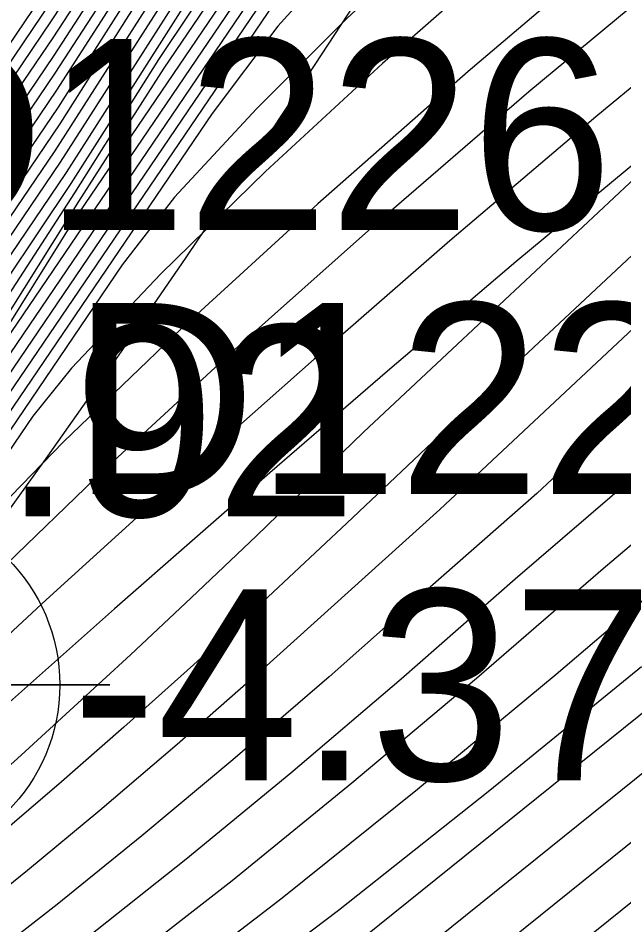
# Model space of a CAD drawing. Extents: x 2356077 to 2359823, y 225951 to 227822.
# Drawn here: x 2357670.56 to 2357678.49, y 226832.16 to 226844.03 of the extents above; entities that cross this region are included whole.
import ezdxf

# ---------------------------------------------------------------- set-up
doc = ezdxf.new("R2010")
doc.units = 0
for name, color, linetype in [('DTM Contours Major', 7, 'Continuous'), ('DTM Contours Minor', 7, 'Continuous'), ('Exist DTM Breakline', 7, 'Continuous'), ('Exist DTM Breakline Cogo Elevation', 7, 'Continuous'), ('Exist DTM Breakline Cogo Number', 7, 'Continuous'), ('Exist DTM Breakline Underwater', 7, 'Continuous'), ('Exist DTM Breakline Underwater Cogo Elevation', 7, 'Continuous'), ('Exist DTM Breakline Underwater Cogo Number', 7, 'Continuous'), ('Exist DTM Breakline Underwater Cogo Point CELL', 7, 'Continuous'), ('Exist DTM Drainline', 7, 'Continuous')]:
    doc.layers.add(name, color=color, linetype=linetype)

msp = doc.modelspace()

# ---------------------------------------------------------------- linework, layer by layer
at = {"layer": 'DTM Contours Major'}
for points in [[(2357684.753, 226861.851), (2357683.77, 226860.691), (2357679.108, 226854.299), (2357678.859, 226853.986), (2357678.253, 226852.718), (2357677.856, 226851.896), (2357677.615, 226851.459), (2357673.43, 226845.295), (2357671.249, 226841.864), (2357669.965, 226839.95), (2357669.414, 226839.12), (2357668.9, 226838.19), (2357668.647, 226837.758), (2357667.672, 226836.243), (2357667.146, 226835.448), (2357666.645, 226834.71), (2357666.16, 226834.019), (2357665.682, 226833.363), (2357665.202, 226832.732), (2357664.712, 226832.116)], [(2357692.453, 226832.085), (2357693.151, 226833.031), (2357693.823, 226834.074), (2357694.471, 226835.122), (2357695.033, 226835.944), (2357696.051, 226836.899), (2357696.934, 226839.896), (2357697.489, 226841.286), (2357698.214, 226843.431), (2357699.006, 226854.841), (2357698.41, 226856.687), (2357696.122, 226855.455), (2357683.104, 226845.957), (2357681.642, 226844.756), (2357675.081, 226838.606), (2357673.679, 226837.25), (2357672.826, 226836.438), (2357672.031, 226835.692), (2357671.29, 226835.008), (2357670.6, 226834.379), (2357669.956, 226833.801), (2357668.955, 226832.917), (2357667.846, 226831.956)], [(2357689.005, 226854.157), (2357685.726, 226851.761), (2357684.009, 226850.49), (2357682.266, 226849.172), (2357680.516, 226847.808), (2357678.725, 226846.357), (2357676.983, 226844.889), (2357675.329, 226843.434), (2357673.798, 226842.021), (2357672.429, 226840.68), (2357671.258, 226839.443), (2357670.751, 226838.817), (2357669.2, 226836.533), (2357668.834, 226835.97), (2357668.623, 226835.588), (2357668.494, 226835.452), (2357668.485, 226835.382), (2357666.571, 226832.745), (2357666.304, 226832.366), (2357666.164, 226832.2), (2357665.76, 226831.68)], [(2357676.044, 226852.287), (2357675.439, 226851.136), (2357674.883, 226849.984), (2357674.066, 226848.765), (2357673.217, 226847.516), (2357672.445, 226846.292), (2357671.735, 226845.125), (2357670.999, 226844.006), (2357670.218, 226842.855), (2357669.691, 226841.943), (2357668.725, 226840.195), (2357668.288, 226839.423), (2357667.808, 226838.638), (2357667.12, 226837.528), (2357666.495, 226836.557), (2357666.08, 226835.93), (2357665.726, 226835.407), (2357665.372, 226834.897), (2357665.017, 226834.399), (2357664.66, 226833.913), (2357664.301, 226833.438), (2357663.939, 226832.973), (2357663.511, 226832.441), (2357663.075, 226831.92)], [(2357676.95, 226852.021), (2357676.561, 226851.337), (2357676.138, 226850.551), (2357673.868, 226847.207), (2357672.879, 226845.683), (2357671.083, 226842.864), (2357670.051, 226841.343), (2357669.558, 226840.542), (2357668.838, 226839.238), (2357668.437, 226838.577), (2357667.615, 226837.248), (2357667.358, 226836.821), (2357667.146, 226836.525), (2357666.684, 226835.816), (2357666.231, 226835.142), (2357665.937, 226834.714), (2357665.644, 226834.298), (2357665.35, 226833.89), (2357665.055, 226833.491), (2357664.758, 226833.1), (2357664.458, 226832.715), (2357663.992, 226832.138)], [(2357679.135, 226851.835), (2357678.766, 226851.471), (2357678.391, 226851.077), (2357678.006, 226850.647), (2357676.638, 226848.755), (2357669.882, 226838.802), (2357669.645, 226838.428), (2357668.978, 226837.357), (2357668.613, 226836.732), (2357668.313, 226836.189), (2357667.997, 226835.707), (2357667.704, 226835.304), (2357667.407, 226834.881), (2357666.832, 226834.017), (2357666.368, 226833.346), (2357665.992, 226832.824), (2357665.619, 226832.327), (2357665.166, 226831.753)], [(2357688.687, 226845.471), (2357684.913, 226842.717), (2357684.368, 226842.336), (2357683.536, 226841.609), (2357682.644, 226840.8), (2357681.733, 226839.958), (2357679.948, 226838.285), (2357678.219, 226836.816), (2357676.561, 226835.382), (2357674.929, 226834.009), (2357673.36, 226832.732), (2357671.888, 226831.584)], [(2357677.588, 226822.232), (2357681.647, 226833.687), (2357681.85, 226835.485), (2357680.412, 226834.705), (2357670.587, 226826.796)]]:
    msp.add_lwpolyline(points, dxfattribs=at)
at = {"layer": 'DTM Contours Minor'}
for points in [[(2357685.011, 226863.173), (2357682.531, 226859.774), (2357681.255, 226857.911), (2357679.957, 226855.962), (2357678.611, 226853.901), (2357678.188, 226853.229), (2357677.664, 226852.348), (2357677.36, 226851.718), (2357677.026, 226851.099), (2357674.367, 226847.182), (2357673.158, 226845.343), (2357671.109, 226842.141), (2357669.936, 226840.414), (2357669.459, 226839.666), (2357668.855, 226838.573), (2357668.518, 226838.017), (2357667.526, 226836.455), (2357666.792, 226835.347), (2357666.322, 226834.657), (2357665.804, 226833.925), (2357665.286, 226833.224), (2357665.025, 226832.882), (2357664.52, 226832.245), (2357664.028, 226831.652)], [(2357684.989, 226862.752), (2357680.437, 226856.512), (2357679.602, 226855.298), (2357678.61, 226853.738), (2357678.142, 226852.914), (2357677.607, 226851.806), (2357677.317, 226851.275), (2357674.59, 226847.258), (2357673.294, 226845.31), (2357671.188, 226842.005), (2357669.936, 226840.161), (2357669.435, 226839.39), (2357668.875, 226838.376), (2357668.584, 226837.886), (2357667.6, 226836.352), (2357667.089, 226835.577), (2357666.6, 226834.853), (2357666.111, 226834.153), (2357665.613, 226833.467), (2357665.113, 226832.807), (2357664.616, 226832.181), (2357664.117, 226831.58)], [(2357686.242, 226861.44), (2357685.268, 226860.887), (2357684.314, 226860.284), (2357683.404, 226859.61), (2357682.615, 226858.716), (2357678.928, 226853.662), (2357678.739, 226853.301), (2357678.115, 226852.007), (2357677.936, 226851.679), (2357673.657, 226845.377), (2357672.395, 226843.486), (2357671.297, 226841.742), (2357670.094, 226839.887), (2357669.403, 226838.868), (2357668.939, 226838.028), (2357668.709, 226837.636), (2357668.029, 226836.575), (2357667.469, 226835.718), (2357666.943, 226834.934), (2357666.439, 226834.207), (2357665.978, 226833.565), (2357665.521, 226832.952), (2357665.058, 226832.358), (2357664.553, 226831.739)], [(2357700.931, 226861.299), (2357700.313, 226860.292), (2357699.62, 226859.313), (2357698.842, 226858.343), (2357698.127, 226857.579), (2357697.875, 226857.322), (2357697.344, 226856.8), (2357695.4, 226855.065), (2357693.185, 226853.348), (2357682.554, 226845.591), (2357680.739, 226843.948), (2357678.89, 226842.344), (2357677.076, 226840.836), (2357675.393, 226839.406), (2357673.854, 226838.076), (2357671.823, 226836.295), (2357670.126, 226834.79), (2357668.803, 226833.597), (2357667.794, 226832.665), (2357666.848, 226831.769)], [(2357687.589, 226859.555), (2357686.329, 226858.742), (2357685.079, 226857.981), (2357683.285, 226856.913), (2357682.718, 226856.565), (2357682.175, 226856.218), (2357681.657, 226855.866), (2357681.166, 226855.504), (2357680.705, 226855.129), (2357680.286, 226854.742), (2357679.092, 226853.105), (2357678.871, 226852.723), (2357678.586, 226852.134), (2357671.279, 226841.369), (2357669.883, 226839.133), (2357668.821, 226837.429), (2357667.882, 226835.948), (2357667.313, 226835.083), (2357666.775, 226834.289), (2357666.304, 226833.62), (2357665.886, 226833.049), (2357665.469, 226832.501), (2357665, 226831.913)], [(2357688.396, 226856.391), (2357686.951, 226855.392), (2357683.639, 226853.167), (2357682.731, 226852.55), (2357681.845, 226851.934), (2357680.98, 226851.314), (2357680.138, 226850.685), (2357679.291, 226850.02), (2357678.465, 226849.331), (2357677.656, 226848.609), (2357676.862, 226847.847), (2357676.08, 226847.035), (2357675.306, 226846.165), (2357674.28, 226844.776), (2357669.347, 226837.513), (2357669.23, 226837.354), (2357668.984, 226836.939), (2357668.387, 226835.859), (2357668.082, 226835.425), (2357667.481, 226834.599), (2357666.927, 226833.772), (2357666.497, 226833.155), (2357666.019, 226832.498), (2357665.695, 226832.075)], [(2357688.506, 226855.603), (2357687.149, 226854.655), (2357684.814, 226853.038), (2357683.651, 226852.224), (2357682.496, 226851.401), (2357681.354, 226850.565), (2357680.231, 226849.713), (2357679.094, 226848.812), (2357677.986, 226847.888), (2357676.913, 226846.939), (2357675.88, 226845.963), (2357674.893, 226844.959), (2357673.957, 226843.924), (2357673.098, 226842.78), (2357669.186, 226837.02), (2357669.124, 226836.962), (2357668.424, 226835.697), (2357667.499, 226834.424), (2357667.216, 226834.027), (2357666.951, 226833.631), (2357666.545, 226833.047), (2357666.116, 226832.456), (2357665.823, 226832.071)], [(2357688.827, 226854.948), (2357686.076, 226852.986), (2357684.658, 226851.969), (2357683.226, 226850.926), (2357681.791, 226849.857), (2357680.364, 226848.759), (2357678.911, 226847.596), (2357677.497, 226846.411), (2357676.141, 226845.217), (2357674.862, 226844.023), (2357673.678, 226842.842), (2357672.607, 226841.683), (2357671.923, 226840.798), (2357668.992, 226836.481), (2357668.804, 226836.149), (2357668.551, 226835.691), (2357668.458, 226835.544), (2357666.951, 226833.469), (2357666.573, 226832.922), (2357666.199, 226832.404), (2357665.942, 226832.062)], [(2357689.723, 226831.428), (2357691.67, 226833.018), (2357692.286, 226833.935), (2357692.862, 226834.924), (2357693.417, 226835.906), (2357693.851, 226836.535), (2357694.711, 226837.342), (2357695.522, 226840.244), (2357695.995, 226841.47), (2357696.723, 226843.687), (2357697.384, 226853.204), (2357696.754, 226854.567), (2357694.822, 226853.594), (2357683.477, 226845.317), (2357682.263, 226844.361), (2357676.217, 226838.697), (2357674.86, 226837.414), (2357673.826, 226836.448), (2357672.854, 226835.559), (2357671.943, 226834.743), (2357671.092, 226833.998), (2357670.3, 226833.319), (2357669.564, 226832.703), (2357668.757, 226832.045)], [(2357690.575, 226854.369), (2357686.846, 226851.591), (2357684.84, 226850.086), (2357682.778, 226848.509), (2357680.69, 226846.863), (2357678.54, 226845.104), (2357676.451, 226843.33), (2357674.484, 226841.598), (2357672.698, 226839.963), (2357671.153, 226838.479), (2357669.908, 226837.202), (2357669.566, 226836.82), (2357669.021, 226836.017), (2357668.768, 226835.699), (2357668.714, 226835.521), (2357668.667, 226835.435), (2357668.528, 226835.3), (2357668.499, 226835.202), (2357666.559, 226832.528), (2357666.398, 226832.299), (2357666.274, 226832.169), (2357666.216, 226832.086)], [(2357690.279, 226853.176), (2357686.046, 226850.026), (2357683.83, 226848.354), (2357681.591, 226846.7), (2357679.387, 226844.846), (2357677.245, 226843.061), (2357675.224, 226841.319), (2357673.361, 226839.66), (2357671.698, 226838.125), (2357670.275, 226836.757), (2357669.53, 226836.009), (2357668.933, 226835.385), (2357668.513, 226834.926), (2357668.14, 226834.5), (2357667.538, 226833.68), (2357666.549, 226832.314), (2357666.445, 226832.235), (2357666.439, 226832.197), (2357666.422, 226832.158), (2357664.574, 226829.994)], [(2357675.67, 226852.338), (2357674.987, 226851.049), (2357674.349, 226849.728), (2357673.659, 226848.672), (2357672.936, 226847.608), (2357672.262, 226846.52), (2357671.627, 226845.459), (2357670.977, 226844.48), (2357670.301, 226843.484), (2357669.745, 226842.505), (2357668.225, 226839.758), (2357667.719, 226838.923), (2357667.022, 226837.798), (2357666.62, 226837.164), (2357666.025, 226836.253), (2357665.645, 226835.689), (2357665.264, 226835.139), (2357664.883, 226834.602), (2357664.5, 226834.079), (2357664.115, 226833.567), (2357663.726, 226833.068), (2357663.317, 226832.56), (2357662.902, 226832.061)], [(2357675.857, 226852.314), (2357675.212, 226851.09), (2357674.615, 226849.854), (2357673.863, 226848.72), (2357673.077, 226847.562), (2357672.354, 226846.407), (2357671.682, 226845.293), (2357670.988, 226844.242), (2357670.259, 226843.168), (2357669.718, 226842.224), (2357668.706, 226840.394), (2357668.257, 226839.591), (2357667.764, 226838.781), (2357667.071, 226837.663), (2357666.458, 226836.706), (2357666.052, 226836.091), (2357665.685, 226835.547), (2357665.318, 226835.018), (2357664.95, 226834.501), (2357664.58, 226833.996), (2357664.208, 226833.503), (2357663.833, 226833.021), (2357663.414, 226832.501), (2357662.988, 226831.99)], [(2357676.23, 226852.256), (2357675.667, 226851.184), (2357675.152, 226850.116), (2357673.356, 226847.467), (2357672.535, 226846.175), (2357671.786, 226844.956), (2357671.012, 226843.771), (2357670.178, 226842.544), (2357669.663, 226841.661), (2357668.744, 226839.997), (2357668.318, 226839.254), (2357667.852, 226838.493), (2357667.401, 226837.767), (2357667.134, 226837.31), (2357666.962, 226837.072), (2357666.32, 226836.086), (2357665.767, 226835.267), (2357665.426, 226834.776), (2357665.083, 226834.298), (2357664.74, 226833.83), (2357664.394, 226833.372), (2357664.044, 226832.923), (2357663.608, 226832.382), (2357663.163, 226831.849)], [(2357676.416, 226852.218), (2357675.895, 226851.232), (2357675.416, 226850.247), (2357673.493, 226847.416), (2357672.624, 226846.057), (2357671.836, 226844.785), (2357671.026, 226843.538), (2357670.141, 226842.235), (2357669.636, 226841.38), (2357668.764, 226839.801), (2357668.348, 226839.084), (2357667.458, 226837.645), (2357667.191, 226837.189), (2357667.008, 226836.935), (2357666.354, 226835.932), (2357665.809, 226835.128), (2357665.48, 226834.656), (2357665.15, 226834.196), (2357664.819, 226833.746), (2357664.485, 226833.305), (2357664.149, 226832.872), (2357663.704, 226832.321), (2357663.25, 226831.779)], [(2357676.599, 226852.172), (2357676.122, 226851.278), (2357675.669, 226850.367), (2357673.627, 226847.359), (2357672.712, 226845.936), (2357671.885, 226844.612), (2357671.042, 226843.308), (2357670.106, 226841.931), (2357669.61, 226841.1), (2357668.785, 226839.608), (2357668.378, 226838.915), (2357667.514, 226837.522), (2357667.247, 226837.067), (2357667.054, 226836.798), (2357666.388, 226835.779), (2357665.851, 226834.989), (2357665.534, 226834.536), (2357665.217, 226834.094), (2357664.898, 226833.661), (2357664.577, 226833.237), (2357664.252, 226832.821), (2357663.801, 226832.26), (2357663.338, 226831.709)], [(2357676.778, 226852.11), (2357676.346, 226851.316), (2357675.914, 226850.474), (2357673.755, 226847.294), (2357672.797, 226845.813), (2357671.931, 226844.437), (2357671.06, 226843.083), (2357670.076, 226841.633), (2357669.584, 226840.82), (2357668.81, 226839.419), (2357668.407, 226838.745), (2357667.569, 226837.398), (2357667.303, 226836.945), (2357667.1, 226836.661), (2357666.422, 226835.626), (2357665.894, 226834.851), (2357665.589, 226834.417), (2357665.283, 226833.992), (2357664.977, 226833.576), (2357664.668, 226833.169), (2357664.356, 226832.768), (2357663.897, 226832.199), (2357663.426, 226831.639)], [(2357678.744, 226852.109), (2357669.528, 226838.537), (2357669.458, 226838.452), (2357669.249, 226838.114), (2357668.165, 226836.153), (2357667.883, 226835.75), (2357667.598, 226835.357), (2357667.318, 226834.943), (2357667.053, 226834.532), (2357666.794, 226834.141), (2357666.345, 226833.486), (2357665.958, 226832.948), (2357665.57, 226832.431), (2357665.112, 226831.853)], [(2357677.103, 226851.868), (2357676.751, 226851.305), (2357676.289, 226850.52), (2357673.925, 226847.038), (2357672.95, 226845.532), (2357672.006, 226844.061), (2357671.105, 226842.643), (2357670.032, 226841.062), (2357669.534, 226840.267), (2357668.873, 226839.07), (2357668.065, 226837.766), (2357667.413, 226836.697), (2357667.193, 226836.39), (2357666.722, 226835.671), (2357666.263, 226834.989), (2357665.981, 226834.58), (2357665.699, 226834.181), (2357665.417, 226833.79), (2357665.134, 226833.408), (2357664.849, 226833.032), (2357664.326, 226832.368), (2357663.847, 226831.787)], [(2357678.204, 226851.821), (2357672.468, 226843.372), (2357671.348, 226841.626), (2357670.291, 226839.944), (2357669.783, 226839.157), (2357669.192, 226838.254), (2357669.007, 226837.919), (2357668.77, 226837.529), (2357668.111, 226836.498), (2357667.532, 226835.61), (2357666.991, 226834.803), (2357666.476, 226834.06), (2357666.035, 226833.446), (2357665.597, 226832.861), (2357665.157, 226832.295), (2357664.644, 226831.667)], [(2357680.123, 226851.7), (2357679.534, 226851.238), (2357678.958, 226850.754), (2357678.388, 226850.238), (2357677.819, 226849.682), (2357677.243, 226849.074), (2357676.656, 226848.406), (2357675.473, 226846.785), (2357669.678, 226838.247), (2357669.5, 226837.978), (2357668.927, 226837.06), (2357668.359, 226836.04), (2357668.049, 226835.579), (2357667.752, 226835.17), (2357667.457, 226834.751), (2357666.887, 226833.9), (2357666.437, 226833.254), (2357666.088, 226832.771), (2357665.739, 226832.306), (2357665.292, 226831.738)], [(2357693.519, 226851.732), (2357683.833, 226844.664), (2357682.856, 226843.939), (2357676.08, 226837.593), (2357673.724, 226835.469), (2357672.642, 226834.519), (2357671.627, 226833.651), (2357670.682, 226832.866), (2357669.811, 226832.165), (2357668.986, 226831.524)], [(2357677.133, 226851.671), (2357676.763, 226850.965), (2357674.18, 226847.161), (2357673.016, 226845.384), (2357671.04, 226842.292), (2357669.942, 226840.676), (2357669.481, 226839.937), (2357668.833, 226838.765), (2357668.065, 226837.532), (2357667.69, 226836.92), (2357667.448, 226836.547), (2357667.21, 226836.193), (2357666.739, 226835.479), (2357666.28, 226834.802), (2357665.745, 226834.041), (2357665.477, 226833.673), (2357665.208, 226833.311), (2357664.936, 226832.955), (2357664.424, 226832.308), (2357663.94, 226831.723)], [(2357689.45, 226851.537), (2357682.134, 226846.197), (2357680.152, 226844.414), (2357678.123, 226842.737), (2357676.209, 226841.111), (2357674.433, 226839.564), (2357672.82, 226838.129), (2357670.927, 226836.412), (2357669.683, 226835.259), (2357668.96, 226834.573), (2357668.191, 226833.824), (2357667.499, 226833.126), (2357667.175, 226832.788), (2357666.86, 226832.453), (2357666.575, 226832.144)], [(2357692.229, 226849.879), (2357684.2, 226844.02), (2357683.528, 226843.621), (2357682.195, 226842.343), (2357677.348, 226837.803), (2357675.951, 226836.577), (2357674.631, 226835.404), (2357673.37, 226834.316), (2357672.179, 226833.319), (2357671.07, 226832.422), (2357670.053, 226831.631)], [(2357690.949, 226848.033), (2357684.563, 226843.373), (2357683.969, 226842.993), (2357682.928, 226842.054), (2357678.644, 226838.04), (2357677.067, 226836.682), (2357675.574, 226835.373), (2357674.129, 226834.143), (2357672.754, 226833.009), (2357671.469, 226831.991)], [(2357687.73, 226843.834), (2357687.109, 226843.407), (2357685.213, 226842.024), (2357684.614, 226841.522), (2357683.974, 226840.97), (2357682.61, 226839.772), (2357681.896, 226839.134), (2357681.212, 226838.497), (2357679.405, 226836.97), (2357677.603, 226835.435), (2357675.788, 226833.929), (2357674.016, 226832.504), (2357672.342, 226831.216)], [(2357684.133, 226839.276), (2357670.576, 226828.361)], [(2357677.401, 226819.151), (2357683.16, 226835.403), (2357683.506, 226837.605), (2357681.756, 226836.574), (2357670.359, 226827.399)], [(2357678.718, 226835.535), (2357676.732, 226833.916), (2357674.751, 226832.344), (2357672.857, 226830.906)], [(2357680.153, 226832.023), (2357680.194, 226833.365), (2357679.046, 226832.818), (2357670.63, 226826.044)]]:
    msp.add_lwpolyline(points, dxfattribs=at)
at = {"layer": 'Exist DTM Breakline'}
for points in [[(2357560.647, 226784.157), (2357579.194, 226813.797), (2357610.316, 226806.105), (2357665.993, 226838.755), (2357684.212, 226874.582), (2357696.408, 226900.16)], [(2357603.707, 226758.395), (2357634.69, 226779.787), (2357686.009, 226803.72), (2357722.082, 226854.21), (2357734.02, 226881.496)]]:
    msp.add_spline(points, degree=3, dxfattribs=at)
at = {"layer": 'Exist DTM Breakline Underwater'}
for points in [[(2357599.673, 226759.537), (2357632.912, 226785.572), (2357686.254, 226809.636), (2357716.995, 226856.561), (2357730.688, 226885.555)], [(2357556.564, 226758.637), (2357564.307, 226781.559), (2357585.412, 226809.405), (2357614.858, 226803.405), (2357668.761, 226835.297), (2357689.369, 226869.515)]]:
    msp.add_spline(points, degree=3, dxfattribs=at)
at = {"layer": 'Exist DTM Breakline Underwater Cogo Point CELL'}
msp.add_lwpolyline([(2357668.761, 226838.297), (2357668.761, 226832.297), (2357668.761, 226835.297), (2357671.761, 226835.297), (2357665.761, 226835.297)], dxfattribs=at)
msp.add_circle((2357668.761, 226835.297), 2.344, dxfattribs=at)
at = {"layer": 'Exist DTM Drainline'}
msp.add_spline([(2357699.586, 226858.192), (2357670.366, 226820.782), (2357623.327, 226796.892), (2357587.218, 226772.268), (2357568.803, 226744.252), (2357555.19, 226717.62), (2357555.017, 226695.126), (2357553.473, 226672.759), (2357563.697, 226642.736), (2357576.526, 226627.993), (2357663.798, 226499.169), (2357732.721, 226415.647), (2357803.211, 226342.215), (2357874.586, 226264.309)], degree=3, dxfattribs=at)

# ---------------------------------------------------------------- texts
at = {"layer": 'Exist DTM Breakline Cogo Elevation'}
msp.add_text('2.92', height=2.5, dxfattribs=at).set_placement((2357668.493, 226837.505))
at = {"layer": 'Exist DTM Breakline Cogo Number'}
msp.add_text('D1226', height=2.5, dxfattribs=at).set_placement((2357668.493, 226841.255))
at = {"layer": 'Exist DTM Breakline Underwater Cogo Elevation'}
msp.add_text('-4.37', height=2.5, dxfattribs=at).set_placement((2357671.261, 226834.047))
at = {"layer": 'Exist DTM Breakline Underwater Cogo Number'}
msp.add_text('D1227', height=2.5, dxfattribs=at).set_placement((2357671.261, 226837.797))

doc.saveas('drawing.dxf')
